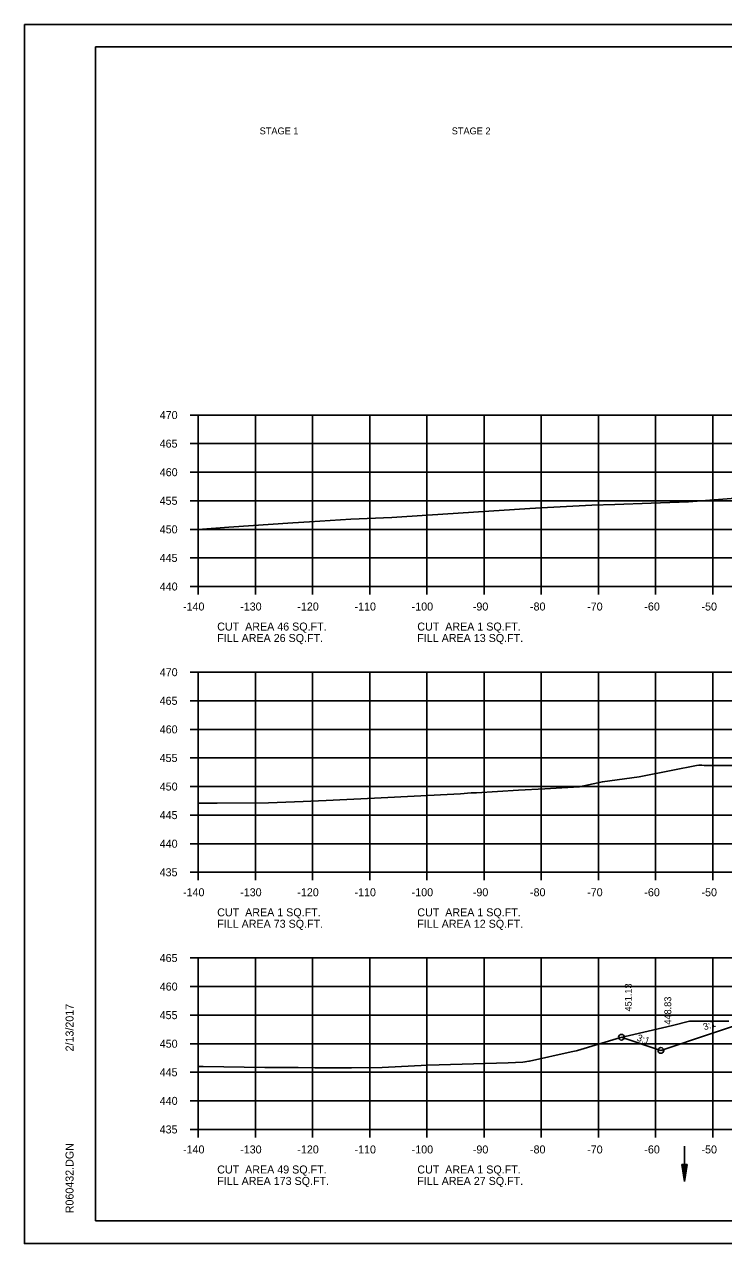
# Model space of a CAD drawing. Extents: x 1538688 to 1540766, y 656250 to 671912.
# Drawn here: x 1538687.8 to 1538810.1, y 658044.6 to 658257.9 of the extents above; entities that cross this region are included whole.
import ezdxf

# ---------------------------------------------------------------- set-up
doc = ezdxf.new("R2010")
doc.units = 0
for name, color, linetype in [('15', 7, 'Continuous'), ('18', 7, 'Continuous'), ('20', 7, 'Continuous'), ('22', 7, 'Continuous'), ('26', 7, 'Continuous'), ('39', 7, 'Continuous'), ('41', 7, 'Continuous'), ('42', 7, 'Continuous'), ('Borings', 7, 'Continuous'), ('Default', 7, 'Continuous'), ('Horizontal Alignment', 7, 'Continuous'), ('RipRap', 7, 'Continuous')]:
    doc.layers.add(name, color=color, linetype=linetype)

msp = doc.modelspace()

# ---------------------------------------------------------------- linework, layer by layer
at = {"layer": '15'}
for p, q in [((1538802.8, 658058.47), (1538803.25, 658055.47)), ((1538802.8, 658058.47), (1538803.7, 658058.47)), ((1538802.87, 658058.47), (1538803.25, 658055.97)), ((1538802.95, 658058.47), (1538803.25, 658056.49)), ((1538803.02, 658058.47), (1538803.25, 658056.99)), ((1538803.1, 658058.47), (1538803.25, 658057.5)), ((1538803.18, 658058.47), (1538803.25, 658058)), ((1538803.7, 658058.47), (1538803.25, 658055.47)), ((1538803.39, 658058.47), (1538803.25, 658057.5)), ((1538803.54, 658058.47), (1538803.25, 658056.49)), ((1538803.62, 658058.47), (1538803.25, 658055.97)), ((1538803.47, 658058.47), (1538803.25, 658056.99)), ((1538803.32, 658058.47), (1538803.25, 658058))]:
    msp.add_line(p, q, dxfattribs=at)
at = {"layer": '18'}
for points in [[(1538718.18, 658169.53), (1538723.53, 658169.98), (1538734.75, 658170.72), (1538737.66, 658170.89), (1538744.87, 658171.38), (1538752.04, 658171.66), (1538753.79, 658171.78), (1538776.2, 658173.23), (1538778.17, 658173.37), (1538787.02, 658173.82), (1538791.06, 658173.93), (1538797.44, 658174.16), (1538803.93, 658174.39), (1538813.66, 658175.14)], [(1538718.18, 658121.67), (1538718.59, 658121.67), (1538721.47, 658121.67), (1538730.45, 658121.74), (1538736.51, 658121.98), (1538740.54, 658122.13), (1538749.02, 658122.53), (1538764.05, 658123.32), (1538765.95, 658123.47), (1538766.83, 658123.49), (1538774.18, 658123.95), (1538778.84, 658124.15), (1538784.82, 658124.52), (1538788.89, 658125.41), (1538795.32, 658126.29), (1538801.19, 658127.44), (1538805.35, 658128.26), (1538805.75, 658128.31), (1538806.26, 658128.32), (1538806.71, 658128.28), (1538814.04, 658128.25)], [(1538718.18, 658075.6), (1538719.02, 658075.59), (1538729.84, 658075.43), (1538735.66, 658075.44), (1538738.56, 658075.38), (1538745.02, 658075.35), (1538750.34, 658075.41), (1538758.26, 658075.83), (1538772.42, 658076.26), (1538774.98, 658076.33), (1538775.33, 658076.38), (1538776.04, 658076.5), (1538776.13, 658076.53), (1538783.39, 658078.13), (1538784.32, 658078.33), (1538784.53, 658078.39), (1538791.86, 658080.63), (1538801.13, 658082.77), (1538804.1, 658083.51), (1538810.99, 658083.53)]]:
    msp.add_lwpolyline(points, dxfattribs=at)
at = {"layer": '20'}
msp.add_lwpolyline([(1538792.16, 658080.73), (1538799.12, 658078.41), (1538816.67, 658084.26), (1538821.67, 658084.16), (1538824.67, 658084.1), (1538825.17, 658084.1), (1538825.18, 658083.6), (1538826.18, 658083.62), (1538858.18, 658084.26), (1538890.18, 658083.62), (1538891.18, 658083.6), (1538891.19, 658084.1), (1538891.69, 658084.1), (1538894.69, 658084.16), (1538899.69, 658084.26), (1538908.64, 658081.28)], dxfattribs=at)
at = {"layer": '22'}
for p, q in [((1538718.18, 658189.58), (1538998.18, 658189.58)), ((1538718.18, 658159.58), (1538718.18, 658189.58)), ((1538728.18, 658159.58), (1538728.18, 658189.58)), ((1538738.18, 658159.58), (1538738.18, 658189.58)), ((1538748.18, 658159.58), (1538748.18, 658189.58)), ((1538758.18, 658159.58), (1538758.18, 658189.58)), ((1538768.18, 658159.58), (1538768.18, 658189.58)), ((1538778.18, 658159.58), (1538778.18, 658189.58)), ((1538788.18, 658159.58), (1538788.18, 658189.58)), ((1538798.18, 658159.58), (1538798.18, 658189.58)), ((1538808.18, 658159.58), (1538808.18, 658189.58)), ((1538718.18, 658184.58), (1538998.18, 658184.58)), ((1538718.18, 658179.58), (1538998.18, 658179.58)), ((1538718.18, 658174.58), (1538998.18, 658174.58)), ((1538718.18, 658169.58), (1538998.18, 658169.58)), ((1538718.18, 658164.58), (1538998.18, 658164.58)), ((1538718.18, 658159.58), (1538998.18, 658159.58)), ((1538718.18, 658144.58), (1538998.18, 658144.58)), ((1538718.18, 658109.58), (1538718.18, 658144.58)), ((1538728.18, 658109.58), (1538728.18, 658144.58)), ((1538738.18, 658109.58), (1538738.18, 658144.58)), ((1538748.18, 658109.58), (1538748.18, 658144.58)), ((1538758.18, 658109.58), (1538758.18, 658144.58)), ((1538768.18, 658109.58), (1538768.18, 658144.58)), ((1538778.18, 658109.58), (1538778.18, 658144.58)), ((1538788.18, 658109.58), (1538788.18, 658144.58)), ((1538798.18, 658109.58), (1538798.18, 658144.58)), ((1538808.18, 658109.58), (1538808.18, 658144.58)), ((1538718.18, 658139.58), (1538998.18, 658139.58)), ((1538718.18, 658134.58), (1538998.18, 658134.58)), ((1538718.18, 658129.58), (1538998.18, 658129.58)), ((1538718.18, 658124.58), (1538998.18, 658124.58)), ((1538718.18, 658119.58), (1538998.18, 658119.58)), ((1538718.18, 658114.58), (1538998.18, 658114.58)), ((1538718.18, 658109.58), (1538998.18, 658109.58)), ((1538718.18, 658094.58), (1538998.18, 658094.58)), ((1538718.18, 658064.58), (1538718.18, 658094.58)), ((1538728.18, 658064.58), (1538728.18, 658094.58)), ((1538738.18, 658064.58), (1538738.18, 658094.58)), ((1538748.18, 658064.58), (1538748.18, 658094.58)), ((1538758.18, 658064.58), (1538758.18, 658094.58)), ((1538768.18, 658064.58), (1538768.18, 658094.58)), ((1538778.18, 658064.58), (1538778.18, 658094.58)), ((1538788.18, 658064.58), (1538788.18, 658094.58)), ((1538798.18, 658064.58), (1538798.18, 658094.58)), ((1538808.18, 658064.58), (1538808.18, 658094.58)), ((1538718.18, 658089.58), (1538998.18, 658089.58)), ((1538718.18, 658084.58), (1538998.18, 658084.58)), ((1538718.18, 658079.58), (1538998.18, 658079.58)), ((1538718.18, 658074.58), (1538998.18, 658074.58)), ((1538718.18, 658069.58), (1538998.18, 658069.58)), ((1538718.18, 658064.58), (1538998.18, 658064.58))]:
    msp.add_line(p, q, dxfattribs=at)
at = {"layer": '26'}
for p, q in [((1538687.78, 658257.94), (1539021.11, 658257.94)), ((1538687.78, 658044.61), (1539021.11, 658044.61))]:
    msp.add_line(p, q, dxfattribs=at)
msp.add_lwpolyline([(1538687.77, 658257.94), (1539021.11, 658257.94), (1539021.11, 658044.6), (1538687.77, 658044.6)], close=True, dxfattribs=at)
for centre in [(1538792.21, 658080.72), (1538799.12, 658078.41)]:
    msp.add_circle(centre, 0.5, dxfattribs=at)
at = {"layer": '39'}
msp.add_line((1538803.25, 658061.66), (1538803.25, 658055.47), dxfattribs=at)
at = {"layer": 'Borings'}
for p, q in [((1538716.78, 658189.58), (1538718.18, 658189.58)), ((1538718.18, 658159.58), (1538718.18, 658189.58)), ((1538716.78, 658184.58), (1538718.18, 658184.58)), ((1538716.78, 658179.58), (1538718.18, 658179.58)), ((1538716.78, 658174.58), (1538718.18, 658174.58)), ((1538716.78, 658169.58), (1538718.18, 658169.58)), ((1538716.78, 658164.58), (1538718.18, 658164.58)), ((1538716.78, 658159.58), (1538718.18, 658159.58)), ((1538718.18, 658159.58), (1538998.18, 658159.58)), ((1538718.18, 658158.18), (1538718.18, 658159.58)), ((1538728.18, 658158.18), (1538728.18, 658159.58)), ((1538738.18, 658158.18), (1538738.18, 658159.58)), ((1538748.18, 658158.18), (1538748.18, 658159.58)), ((1538758.18, 658158.18), (1538758.18, 658159.58)), ((1538768.18, 658158.18), (1538768.18, 658159.58)), ((1538778.18, 658158.18), (1538778.18, 658159.58)), ((1538788.18, 658158.18), (1538788.18, 658159.58)), ((1538798.18, 658158.18), (1538798.18, 658159.58)), ((1538808.18, 658158.18), (1538808.18, 658159.58)), ((1538716.78, 658144.58), (1538718.18, 658144.58)), ((1538718.18, 658109.58), (1538718.18, 658144.58)), ((1538716.78, 658139.58), (1538718.18, 658139.58)), ((1538716.78, 658134.58), (1538718.18, 658134.58)), ((1538716.78, 658129.58), (1538718.18, 658129.58)), ((1538716.78, 658124.58), (1538718.18, 658124.58)), ((1538716.78, 658119.58), (1538718.18, 658119.58)), ((1538716.78, 658114.58), (1538718.18, 658114.58)), ((1538716.78, 658109.58), (1538718.18, 658109.58)), ((1538718.18, 658109.58), (1538998.18, 658109.58)), ((1538718.18, 658108.18), (1538718.18, 658109.58)), ((1538728.18, 658108.18), (1538728.18, 658109.58)), ((1538738.18, 658108.18), (1538738.18, 658109.58)), ((1538748.18, 658108.18), (1538748.18, 658109.58)), ((1538758.18, 658108.18), (1538758.18, 658109.58)), ((1538768.18, 658108.18), (1538768.18, 658109.58)), ((1538778.18, 658108.18), (1538778.18, 658109.58)), ((1538788.18, 658108.18), (1538788.18, 658109.58)), ((1538798.18, 658108.18), (1538798.18, 658109.58)), ((1538808.18, 658108.18), (1538808.18, 658109.58)), ((1538716.78, 658094.58), (1538718.18, 658094.58)), ((1538718.18, 658064.58), (1538718.18, 658094.58)), ((1538716.78, 658089.58), (1538718.18, 658089.58)), ((1538716.78, 658084.58), (1538718.18, 658084.58)), ((1538716.78, 658079.58), (1538718.18, 658079.58)), ((1538716.78, 658074.58), (1538718.18, 658074.58)), ((1538716.78, 658069.58), (1538718.18, 658069.58)), ((1538716.78, 658064.58), (1538718.18, 658064.58)), ((1538718.18, 658064.58), (1538998.18, 658064.58)), ((1538718.18, 658063.18), (1538718.18, 658064.58)), ((1538728.18, 658063.18), (1538728.18, 658064.58)), ((1538738.18, 658063.18), (1538738.18, 658064.58)), ((1538748.18, 658063.18), (1538748.18, 658064.58)), ((1538758.18, 658063.18), (1538758.18, 658064.58)), ((1538768.18, 658063.18), (1538768.18, 658064.58)), ((1538778.18, 658063.18), (1538778.18, 658064.58)), ((1538788.18, 658063.18), (1538788.18, 658064.58)), ((1538798.18, 658063.18), (1538798.18, 658064.58)), ((1538808.18, 658063.18), (1538808.18, 658064.58))]:
    msp.add_line(p, q, dxfattribs=at)
at = {"layer": 'RipRap'}
for p, q in [((1538700.18, 658254.04), (1539016.36, 658254.04)), ((1538700.18, 658048.58), (1538700.18, 658254.04)), ((1538700.18, 658048.58), (1538700.18, 658048.58)), ((1539016.36, 658048.58), (1538700.18, 658048.58))]:
    msp.add_line(p, q, dxfattribs=at)

# ---------------------------------------------------------------- texts
at = {"layer": '41'}
for s, p in [('451.13', (1538794.01, 658085.22)), ('448.83', (1538800.92, 658082.91))]:
    msp.add_text(s, height=1.2, rotation=90, dxfattribs=at).set_placement(p)
at = {"layer": '42'}
for rotation, p in [(18.4349, (1538806.73, 658081.91)), (341.5651, (1538794.82, 658080.14))]:
    msp.add_text('3:1', height=1.2, rotation=rotation, dxfattribs=at).set_placement(p)
at = {"layer": 'Default'}
for s, p in [('STAGE 1', (1538728.93, 658238.7)), ('STAGE 2', (1538762.53, 658238.7))]:
    msp.add_text(s, height=1.2, dxfattribs=at).set_placement(p)
at = {"layer": 'Horizontal Alignment'}
for s, p in [('470', (1538711.45, 658188.88)), ('465', (1538711.43, 658183.88)), ('460', (1538711.45, 658178.88)), ('455', (1538711.43, 658173.88)), ('450', (1538711.45, 658168.88)), ('445', (1538711.43, 658163.88)), ('440', (1538711.45, 658158.88)), ('-140', (1538715.52, 658155.38)), ('-130', (1538725.52, 658155.38)), ('-120', (1538735.52, 658155.38)), ('-110', (1538745.52, 658155.38)), ('-100', (1538755.52, 658155.38)), ('-90', (1538766.22, 658155.38)), ('-80', (1538776.22, 658155.38)), ('-70', (1538786.22, 658155.38)), ('-60', (1538796.22, 658155.38)), ('-50', (1538806.22, 658155.38)), ('CUT  AREA 46 SQ.FT.', (1538721.5, 658151.87)), ('CUT  AREA 1 SQ.FT.', (1538756.5, 658151.87)), ('FILL AREA 26 SQ.FT.', (1538721.5, 658149.87)), ('FILL AREA 13 SQ.FT.', (1538756.5, 658149.87)), ('470', (1538711.45, 658143.88)), ('465', (1538711.43, 658138.88)), ('460', (1538711.45, 658133.88)), ('455', (1538711.43, 658128.88)), ('450', (1538711.45, 658123.88)), ('445', (1538711.43, 658118.88)), ('440', (1538711.45, 658113.88)), ('435', (1538711.43, 658108.88)), ('-140', (1538715.52, 658105.38)), ('-130', (1538725.52, 658105.38)), ('-120', (1538735.52, 658105.38)), ('-110', (1538745.52, 658105.38)), ('-100', (1538755.52, 658105.38)), ('-90', (1538766.22, 658105.38)), ('-80', (1538776.22, 658105.38)), ('-70', (1538786.22, 658105.38)), ('-60', (1538796.22, 658105.38)), ('-50', (1538806.22, 658105.38)), ('CUT  AREA 1 SQ.FT.', (1538721.5, 658101.87)), ('CUT  AREA 1 SQ.FT.', (1538756.5, 658101.87)), ('FILL AREA 73 SQ.FT.', (1538721.5, 658099.87)), ('FILL AREA 12 SQ.FT.', (1538756.5, 658099.87)), ('465', (1538711.43, 658093.88)), ('460', (1538711.45, 658088.88)), ('455', (1538711.43, 658083.88)), ('450', (1538711.45, 658078.88)), ('445', (1538711.43, 658073.88)), ('440', (1538711.45, 658068.88)), ('435', (1538711.43, 658063.88)), ('-140', (1538715.52, 658060.38)), ('-130', (1538725.52, 658060.38)), ('-120', (1538735.52, 658060.38)), ('-110', (1538745.52, 658060.38)), ('-100', (1538755.52, 658060.38)), ('-90', (1538766.22, 658060.38)), ('-80', (1538776.22, 658060.38)), ('-70', (1538786.22, 658060.38)), ('-60', (1538796.22, 658060.38)), ('-50', (1538806.22, 658060.38)), ('CUT  AREA 49 SQ.FT.', (1538721.5, 658056.87)), ('CUT  AREA 1 SQ.FT.', (1538756.5, 658056.87)), ('FILL AREA 173 SQ.FT.', (1538721.5, 658054.87)), ('FILL AREA 27 SQ.FT.', (1538756.5, 658054.87))]:
    msp.add_text(s, height=1.4, dxfattribs=at).set_placement(p)
at = {"layer": 'RipRap'}
for s, p in [('2/13/2017', (1538696.37, 658078.23)), ('R060432.DGN', (1538696.37, 658049.91))]:
    msp.add_text(s, height=1.4, rotation=90, dxfattribs=at).set_placement(p)

doc.saveas('drawing.dxf')
